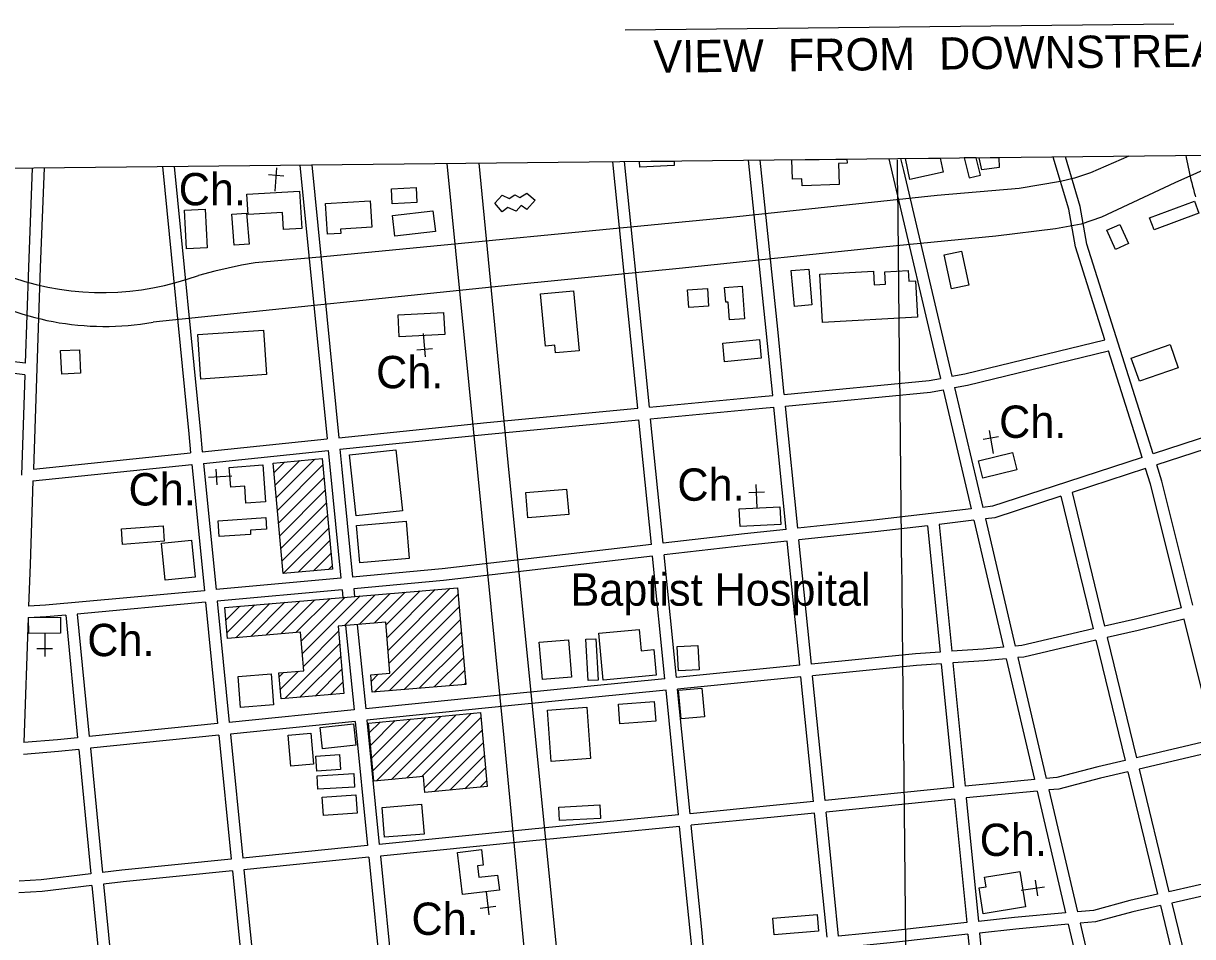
# Model space of a CAD drawing. Extents: x 3651524 to 3689615, y 505651 to 531377.
# Drawn here: x 3669201 to 3672204, y 524137 to 526483 of the extents above; entities that cross this region are included whole.
import ezdxf

# ---------------------------------------------------------------- set-up
doc = ezdxf.new("R2010")
doc.units = 0
for name, color, linetype in [('V-ANNO-SYMB', 7, 'Continuous'), ('V-BLDG-IDEN', 7, 'Continuous'), ('V-BLDG-OTLN', 7, 'Continuous'), ('V-GRID-MAJR', 7, 'Continuous'), ('V-ROAD-CNTR', 7, 'Continuous'), ('V-SITE-OTLN', 7, 'Continuous'), ('V-SITE-OTLN-IDEN', 7, 'Continuous')]:
    doc.layers.add(name, color=color, linetype=linetype)

msp = doc.modelspace()

# ---------------------------------------------------------------- linework, layer by layer
at = {"layer": 'V-ANNO-SYMB'}
msp.add_line((3670746.703, 526467.067), (3672155.997, 526482.236), dxfattribs=at)
msp.add_lwpolyline([(3665232.757, 528916.237), (3677598.144, 529049.331), (3677628.792, 526201.948), (3665263.405, 526068.854)], close=True, dxfattribs=at)
at = {"layer": 'V-BLDG-OTLN'}
for p, q in [((3670783.653, 526128.567), (3670872.196, 526129.52)), ((3671174.602, 526132.775), (3671316.447, 526134.301)), ((3671466.699, 526135.919), (3671555.889, 526136.879)), ((3671648.175, 526137.872), (3671617.904, 526137.546)), ((3671656.256, 526137.959), (3671706.68, 526138.502)), ((3669847.207, 525296.583), (3669910.698, 525360.073)), ((3669850.182, 525264.202), (3669949.631, 525363.651)), ((3669853.157, 525231.823), (3669970.159, 525348.824)), ((3669856.133, 525199.443), (3669973.134, 525316.443)), ((3669859.108, 525167.063), (3669976.109, 525284.063)), ((3669862.083, 525134.682), (3669979.084, 525251.683)), ((3669865.058, 525102.302), (3669982.06, 525219.304)), ((3669868.033, 525069.922), (3669985.035, 525186.924)), ((3669906.966, 525073.499), (3669988.01, 525154.544)), ((3669945.898, 525077.076), (3669990.985, 525122.164)), ((3669984.831, 525080.654), (3669993.961, 525089.784)), ((3670063.25, 524939.329), (3670142.897, 525018.976)), ((3670101.866, 524942.59), (3670181.514, 525022.238)), ((3670132.085, 524937.453), (3670220.131, 525025.499)), ((3670134.838, 524904.851), (3670258.747, 525028.761)), ((3670137.591, 524872.249), (3670297.364, 525032.022)), ((3670140.345, 524839.647), (3670317.364, 525016.668)), ((3669723.617, 524917.893), (3669795.344, 524989.621)), ((3669746.246, 524905.168), (3669833.961, 524992.883)), ((3669784.862, 524908.429), (3669872.578, 524996.145)), ((3669823.479, 524911.69), (3669911.195, 524999.406)), ((3669862.095, 524914.951), (3669949.812, 525002.668)), ((3669900.711, 524918.211), (3669988.429, 525005.929)), ((3669914.447, 524896.592), (3670027.046, 525009.191)), ((3669917.2, 524863.99), (3670065.663, 525012.453)), ((3670024.633, 524936.068), (3670104.28, 525015.714)), ((3669720.864, 524950.496), (3669756.727, 524986.36)), ((3670101.537, 524765.484), (3670320.118, 524984.066)), ((3670140.153, 524768.745), (3670322.872, 524951.465)), ((3669919.953, 524831.387), (3670010.286, 524921.72)), ((3670178.77, 524772.007), (3670325.625, 524918.863)), ((3669872.663, 524748.743), (3670013.039, 524889.118)), ((3670217.387, 524775.269), (3670328.379, 524886.261)), ((3669911.28, 524752.004), (3670015.792, 524856.516)), ((3670256.003, 524778.53), (3670331.133, 524853.659)), ((3669857.802, 524804.592), (3669868.998, 524815.788)), ((3669860.555, 524771.99), (3669907.614, 524819.049)), ((3669949.897, 524755.265), (3670018.546, 524823.914)), ((3670094.575, 524793.877), (3670112.244, 524811.547)), ((3670294.62, 524781.792), (3670333.886, 524821.058)), ((3669988.513, 524758.527), (3670021.299, 524791.312)), ((3670333.237, 524785.054), (3670336.64, 524788.456)), ((3670089.204, 524660.562), (3670117.119, 524688.477)), ((3670092.233, 524628.236), (3670156.13, 524692.132)), ((3670095.262, 524595.909), (3670195.14, 524695.787)), ((3670098.29, 524563.582), (3670234.15, 524699.442)), ((3670107.644, 524537.58), (3670273.16, 524703.097)), ((3670146.654, 524541.235), (3670312.17, 524706.752)), ((3670185.665, 524544.89), (3670351.181, 524710.406)), ((3670224.675, 524548.545), (3670375.898, 524699.769)), ((3670231.145, 524519.66), (3670378.927, 524667.442)), ((3670256.792, 524509.952), (3670381.956, 524635.116)), ((3670295.802, 524513.607), (3670384.985, 524602.789)), ((3670334.813, 524517.262), (3670388.014, 524570.463)), ((3670373.823, 524520.917), (3670391.043, 524538.136))]:
    msp.add_line(p, q, dxfattribs=at)
for points in [[(3670872.196, 526129.52), (3670872.768, 526118.574), (3670784.415, 526113.961), (3670783.653, 526128.567)], [(3671316.447, 526134.301), (3671316.783, 526123.845), (3671294.967, 526123.145), (3671296.697, 526069.236), (3671201.228, 526066.172), (3671200.648, 526084.248), (3671176.184, 526083.463), (3671174.602, 526132.775)], [(3671555.889, 526136.879), (3671563.625, 526100.776), (3671478.153, 526082.462), (3671466.699, 526135.919)], [(3671617.904, 526137.546), (3671630.636, 526086.199), (3671659.23, 526093.289), (3671648.175, 526137.872)], [(3671706.68, 526138.502), (3671707.14, 526112.651), (3671662.621, 526107.392), (3671656.256, 526137.959)]]:
    msp.add_lwpolyline(points, dxfattribs=at)
for points in [[(3670146.229, 526058.429), (3670209.492, 526061.947), (3670211.652, 526023.101), (3670148.389, 526019.583)], [(3670411.862, 526021.43), (3670430.467, 526042.225), (3670448.504, 526033.208), (3670463.533, 526043.229), (3670475.911, 526035.846), (3670494.209, 526047.161), (3670515.251, 526029.126), (3670494.334, 526004.862), (3670479.828, 526015.467), (3670466.433, 526001.084), (3670445.052, 526010.193), (3670430.361, 525999.079)], [(3669977.143, 526020.916), (3670091.708, 526027.843), (3670095.834, 525959.596), (3670015.617, 525954.746), (3670016.28, 525943.775), (3669981.93, 525941.699)], [(3672093.939, 525983.861), (3672209.042, 526026.165), (3672220.321, 525995.475), (3672105.217, 525953.173)], [(3669619.318, 525903.886), (3669614.35, 526003.251), (3669667.908, 526005.929), (3669672.876, 525906.564)], [(3669775.068, 525986.023), (3669780.621, 525916.193), (3669742.112, 525913.131), (3669735.767, 525992.924), (3669774.276, 525995.986)], [(3670148.668, 525989.539), (3670252.934, 526001.459), (3670259.003, 525948.374), (3670154.737, 525936.454)], [(3672006.601, 525902.743), (3671984.37, 525952.163), (3672017.414, 525967.027), (3672039.645, 525917.607)], [(3671610.789, 525898.27), (3671629.831, 525811.099), (3671585.026, 525801.312), (3671565.985, 525888.483)], [(3671181.44, 525756.108), (3671173.266, 525848.059), (3671218.057, 525852.041), (3671226.231, 525760.09)], [(3671246.688, 525839.059), (3671384.575, 525847.004), (3671386.589, 525812.053), (3671415.099, 525813.696), (3671413.28, 525845.265), (3671473.536, 525848.737), (3671475.142, 525820.868), (3671492.297, 525821.857), (3671497.674, 525728.597), (3671253.867, 525714.54)], [(3670957.873, 525802.405), (3670960.958, 525756.931), (3670909.916, 525753.468), (3670906.831, 525798.942)], [(3671047.45, 525808.221), (3671053.512, 525724.226), (3671014.726, 525721.427), (3671011.404, 525767.457), (3671004.944, 525766.991), (3671002.205, 525804.957)], [(3670613.625, 525796.624), (3670628.6, 525642.429), (3670568.066, 525636.55), (3670566.129, 525656.494), (3670542.262, 525654.176), (3670529.223, 525788.427)], [(3669656.838, 525569.473), (3669648.817, 525683.699), (3669817.427, 525695.539), (3669825.448, 525581.313)], [(3671096.124, 525623.613), (3671002.015, 525614.205), (3670997.294, 525661.429), (3671091.403, 525670.837)], [(3672046.616, 525623.578), (3672146.535, 525658.636), (3672167.522, 525598.821), (3672067.603, 525563.763)], [(3669344.525, 525645.07), (3669347.334, 525584.551), (3669299.059, 525582.31), (3669296.25, 525642.829)], [(3670157.901, 525388.02), (3670174.988, 525230.881), (3670055.355, 525217.872), (3670038.267, 525375.011)], [(3669868.033, 525069.922), (3669841.954, 525353.757), (3669968.636, 525365.397), (3669994.716, 525081.562)], [(3670491.052, 525277.965), (3670596.336, 525286.602), (3670601.677, 525221.502), (3670496.393, 525212.864)], [(3671039.475, 525235.814), (3671143.835, 525241.059), (3671146.11, 525195.802), (3671041.75, 525190.557)], [(3669700.757, 525205.079), (3669823.29, 525213.84), (3669825.409, 525184.207), (3669783.712, 525181.225), (3669784.477, 525170.528), (3669703.642, 525164.747)], [(3670056.817, 525193.696), (3670183.698, 525204.369), (3670191.762, 525108.507), (3670064.881, 525097.834)], [(3669562.548, 525152.861), (3669455.274, 525144.949), (3669452.335, 525184.791), (3669559.609, 525192.705)], [(3669632.809, 525155.656), (3669642.263, 525060.714), (3669564.93, 525053.013), (3669555.476, 525147.955)], [(3669718.111, 524983.098), (3670315.935, 525033.591), (3670336.901, 524785.363), (3670097.005, 524765.101), (3670093.218, 524809.94), (3670142.502, 524814.102), (3670131.44, 524945.088), (3670009.184, 524934.763), (3670023.816, 524761.508), (3669862.59, 524747.892), (3669856.942, 524814.77), (3669920.9, 524820.171), (3669912.537, 524919.21), (3669724.844, 524903.361)], [(3670826.087, 524808.684), (3670690.143, 524795.837), (3670678.714, 524916.779), (3670782.648, 524926.601), (3670787.846, 524871.592), (3670819.857, 524874.617)], [(3670600.87, 524899.7), (3670608.705, 524803.834), (3670533.896, 524797.72), (3670526.061, 524893.586)], [(3670651.513, 524794.803), (3670645.605, 524901.074), (3670671.687, 524902.524), (3670677.595, 524796.253)], [(3670883.647, 524819.678), (3670880.422, 524882.679), (3670933.166, 524885.379), (3670936.391, 524822.378)], [(3669758.556, 524726.222), (3669752.201, 524805.47), (3669837.211, 524812.287), (3669843.566, 524733.039)], [(3670890.219, 524696.466), (3670883.603, 524770.411), (3670943.67, 524775.785), (3670950.286, 524701.84)], [(3670556.755, 524586.903), (3670546.883, 524719.396), (3670648.075, 524726.936), (3670657.948, 524594.443)], [(3670729.732, 524734.58), (3670821.497, 524741.073), (3670825.082, 524690.418), (3670733.316, 524683.923)], [(3670374.695, 524712.61), (3670392.492, 524522.666), (3670232.269, 524507.654), (3670228.406, 524548.895), (3670100.787, 524536.938), (3670086.855, 524685.642)], [(3669887.46, 524575.306), (3669880.797, 524655.094), (3669938.931, 524659.949), (3669945.594, 524580.161)], [(3669962.683, 524674.116), (3670048.699, 524683.908), (3670054.9, 524629.44), (3669968.884, 524619.647)], [(3669952.017, 524600.604), (3670013.015, 524604.831), (3670015.686, 524566.291), (3669954.688, 524562.063)], [(3669955.072, 524550.674), (3670049.69, 524555.935), (3670051.634, 524520.974), (3669957.016, 524515.713)], [(3669968.162, 524495.459), (3670054.948, 524501.397), (3670058.172, 524454.279), (3669971.386, 524448.34)], [(3670122.144, 524469.228), (3670223.837, 524477.387), (3670229.99, 524400.7), (3670128.297, 524392.54)], [(3670576.04, 524470.25), (3670681.233, 524475.543), (3670682.993, 524440.557), (3670577.8, 524435.265)], [(3671243.68, 524151.111), (3671129.81, 524141.718), (3671126.253, 524184.834), (3671240.123, 524194.228)]]:
    msp.add_lwpolyline(points, close=True, dxfattribs=at)
at = {"layer": 'V-GRID-MAJR'}
msp.add_spline([(3671606.503, 511232.957), (3671541.307, 517290.097), (3671476.073, 523350.705), (3671446.132, 526132.422)], degree=3, dxfattribs=at)
at = {"layer": 'V-ROAD-CNTR'}
for points in [[(3672317.854, 526145.08), (3672158.539, 526073.457), (3671970.263, 525985.614), (3671918.392, 525967.422), (3671852.555, 525955.133), (3671698.545, 525936.828), (3671408.172, 525908.159), (3670885.142, 525854.029), (3670478.248, 525813.592), (3669534.019, 525716.005)], [(3672040.323, 526142.093), (3671941.956, 526099.268), (3671900.675, 526085.839), (3671864.712, 526076.882), (3671759.089, 526059.319), (3671548.305, 526040.92), (3671017.043, 525984.662), (3669971.676, 525883.955), (3669796.392, 525867.808), (3669760.798, 525862.211), (3669692.619, 525847.008), (3669650.644, 525836.046)], [(3670808.928, 525497.416), (3670797.027, 525616.289), (3670744.988, 526128.151)], [(3671125.66, 525527.335), (3671108.913, 525694.331), (3671063.668, 526131.581)], [(3671155.522, 525530.209), (3671138.759, 525697.371), (3671093.795, 526131.905)], [(3671423.604, 526135.455), (3671432.361, 526098.097), (3671556.403, 525571.345)], [(3671454.339, 526135.786), (3671461.565, 526104.959), (3671585.946, 525576.773)], [(3671979.06, 525670.729), (3671903.763, 525909.292), (3671886.677, 526006.134), (3671846.352, 526140.005)], [(3672103.14, 525377.51), (3672088.41, 525423.949), (3671932.965, 525916.444), (3671915.913, 526013.09), (3671877.582, 526140.341)], [(3672187.08, 526143.672), (3672187.918, 526138.794), (3672189.416, 526130.567), (3672190.993, 526122.356), (3672192.65, 526114.16), (3672194.387, 526105.981), (3672196.203, 526097.819), (3672198.099, 526089.676), (3672200.074, 526081.552), (3672202.128, 526073.445), (3672204.261, 526065.36), (3672206.473, 526057.297), (3672208.762, 526049.255), (3672211.124, 526041.255), (3672212.166, 526037.818)], [(3669223.635, 526111.776), (3669213.975, 525856.839), (3669205.572, 525610.725)], [(3669253.667, 526112.099), (3669243.954, 525855.759), (3669226.29, 525338.361)], [(3669557.836, 526115.373), (3669625.423, 525429.027), (3669630.329, 525379.867)], [(3669587.95, 526115.697), (3669655.277, 525431.987), (3669660.172, 525382.934)], [(3669911.211, 526119.176), (3669980.865, 525415.88)], [(3669941.325, 526119.501), (3670010.708, 525418.945)], [(3670288.173, 526123.234), (3670434.768, 524648.321), (3670572.751, 523202.843), (3670804.755, 520927.328), (3670975.569, 519211.749)], [(3670370.293, 526124.118), (3670445.296, 525355.024), (3670566.682, 524137.965), (3670890.262, 520936.258), (3671074.696, 519015.751)], [(3670779.06, 525494.601), (3670767.179, 525613.277), (3670714.868, 526127.826)], [(3669205.573, 525610.725), (3668908.525, 525646.785), (3668888.026, 525648.787)], [(3671585.946, 525576.773), (3671619.597, 525582.957), (3671979.06, 525670.729)], [(3669204.545, 525580.63), (3668905.259, 525616.961), (3668886.993, 525618.745)], [(3671592.831, 525547.537), (3671625.871, 525553.607), (3671988.111, 525642.057)], [(3672074.614, 525368.224), (3672059.808, 525414.899), (3671988.111, 525642.057)], [(3669204.544, 525580.63), (3669195.729, 525322.439)], [(3671155.521, 525530.21), (3671527.257, 525565.99), (3671556.403, 525571.345)], [(3670808.927, 525497.417), (3671096.586, 525524.537), (3671125.659, 525527.336)], [(3671158.515, 525500.36), (3671531.413, 525536.252), (3671563.288, 525542.109)], [(3671563.288, 525542.109), (3671635.324, 525236.205)], [(3671592.831, 525547.537), (3671665.316, 525239.724)], [(3670811.915, 525467.566), (3671099.432, 525494.673), (3671128.653, 525497.485)], [(3671160.169, 525183.217), (3671128.654, 525497.485)], [(3671190.006, 525186.351), (3671158.516, 525500.359)], [(3670010.708, 525418.945), (3670391.333, 525458.047), (3670779.059, 525494.601)], [(3670843.933, 525147.749), (3670811.916, 525467.565)], [(3672444.295, 525488.571), (3672103.14, 525377.51)], [(3672519.381, 525481.466), (3672112.212, 525348.914)], [(3670013.664, 525389.091), (3670394.273, 525428.191), (3670782.047, 525464.75)], [(3670814.129, 525144.298), (3670782.048, 525464.75)], [(3669660.172, 525382.934), (3669980.865, 525415.879)], [(3669226.29, 525338.36), (3669630.329, 525379.867)], [(3669663.151, 525353.082), (3669983.821, 525386.025)], [(3669983.822, 525386.026), (3669988.836, 525335.394), (3670016.467, 525058.141)], [(3670013.665, 525389.091), (3670018.69, 525338.36), (3670046.342, 525060.886)], [(3669225.256, 525308.096), (3669633.308, 525350.016)], [(3669633.308, 525350.016), (3669665.653, 525025.902)], [(3669663.151, 525353.082), (3669695.528, 525028.647)], [(3672074.614, 525368.224), (3671845.936, 525293.779), (3671690.182, 525242.643), (3671665.316, 525239.724)], [(3672204.807, 524988.894), (3672125.335, 525307.544), (3672112.212, 525348.914)], [(3672083.685, 525339.628), (3671894.657, 525278.092)], [(3672175.649, 524981.832), (3672096.455, 525299.37), (3672083.685, 525339.628)], [(3669225.257, 525308.097), (3669217.907, 525092.824), (3669214.131, 524985.971)], [(3671866.038, 525268.804), (3671696.674, 525213.2), (3671672.225, 525210.33)], [(3671866.038, 525268.804), (3671948.484, 524927.755)], [(3671894.657, 525278.092), (3671977.698, 524934.576)], [(3671635.324, 525236.205), (3671385.381, 525206.868), (3671190.006, 525186.351)], [(3671642.239, 525206.811), (3671553.243, 525196.365)], [(3671642.239, 525206.811), (3671718.525, 524880.762)], [(3671672.225, 525210.33), (3671748.687, 524883.528)], [(3671160.17, 525183.218), (3671053.062, 525171.971), (3670843.934, 525147.751)], [(3671523.444, 525192.867), (3671388.697, 525177.052), (3671192.999, 525156.501)], [(3671523.442, 525192.868), (3671555.573, 524868.235)], [(3671553.243, 525196.366), (3671585.512, 524870.33)], [(3670814.13, 525144.299), (3670276.614, 525082.047), (3670046.342, 525060.886)], [(3671163.163, 525153.368), (3671056.354, 525142.151), (3670846.922, 525117.896)], [(3671195.159, 524834.308), (3671163.163, 525153.367)], [(3671225.012, 524837.272), (3671192.999, 525156.501)], [(3670817.118, 525114.444), (3670279.712, 525052.205), (3670049.318, 525031.033)], [(3670848.606, 524799.901), (3670817.117, 525114.444)], [(3670878.46, 524802.865), (3670846.922, 525117.895)], [(3670016.468, 525058.14), (3669695.529, 525028.647)], [(3669665.654, 525025.901), (3669257.189, 524988.365), (3669214.131, 524985.971)], [(3670019.444, 525028.287), (3669698.508, 524998.794)], [(3670019.442, 525028.289), (3670021.378, 525008.859)], [(3670049.317, 525031.034), (3670051.354, 525010.594)], [(3669668.634, 524996.049), (3669339.271, 524965.781)], [(3669668.633, 524996.05), (3669699.737, 524684.372)], [(3669698.508, 524998.795), (3669729.584, 524687.393)], [(3669309.396, 524963.036), (3669259.395, 524958.441), (3669213.068, 524955.865)], [(3669309.395, 524963.036), (3669339.984, 524647.96)], [(3669339.27, 524965.782), (3669369.832, 524650.981)], [(3672175.649, 524981.832), (3672057.294, 524953.159), (3671977.698, 524934.576)], [(3669213.068, 524955.865), (3669201.752, 524635.604)], [(3670028.587, 524936.527), (3670050.182, 524719.842)], [(3670058.563, 524938.262), (3670080.029, 524722.862)], [(3671948.484, 524927.755), (3671765.743, 524885.092), (3671748.687, 524883.528)], [(3672182.909, 524952.723), (3672064.236, 524923.973), (3671984.771, 524905.421)], [(3672260.038, 524643.465), (3672182.909, 524952.723)], [(3671955.555, 524898.6), (3671770.545, 524855.406), (3671755.588, 524854.034)], [(3671955.555, 524898.6), (3672030.701, 524589.818)], [(3671984.771, 524905.421), (3672059.914, 524596.651)], [(3671555.574, 524868.235), (3671492.246, 524863.804), (3671225.013, 524837.272)], [(3671718.525, 524880.762), (3671666.693, 524876.009), (3671585.513, 524870.329)], [(3671558.53, 524838.368), (3671494.776, 524833.908), (3671228.007, 524807.422)], [(3671558.529, 524838.369), (3671590.003, 524520.37)], [(3671588.468, 524840.464), (3671619.852, 524523.367)], [(3671725.425, 524851.269), (3671669.109, 524846.105), (3671588.469, 524840.463)], [(3671725.425, 524851.269), (3671798.094, 524540.682)], [(3671755.588, 524854.034), (3671828.242, 524543.51)], [(3671195.16, 524834.308), (3670878.46, 524802.865)], [(3671260.113, 524487.242), (3671228.006, 524807.421)], [(3670848.606, 524799.901), (3670459.828, 524761.302), (3670080.03, 524722.862)], [(3671198.153, 524804.458), (3670881.448, 524773.015)], [(3671230.264, 524484.245), (3671198.152, 524804.458)], [(3670851.595, 524770.051), (3670462.82, 524731.453), (3670083.005, 524693.01)], [(3670883.614, 524450.213), (3670851.595, 524770.051)], [(3670913.473, 524453.116), (3670881.448, 524773.014)], [(3670050.182, 524719.841), (3669729.585, 524687.393)], [(3670053.158, 524689.989), (3669732.562, 524657.541)], [(3670053.157, 524689.99), (3670084.932, 524371.149)], [(3670083.004, 524693.01), (3670114.781, 524374.153)], [(3669699.738, 524684.372), (3669369.832, 524650.981)], [(3669732.562, 524657.541), (3669764.363, 524338.882)], [(3669339.985, 524647.96), (3669288.383, 524642.737), (3669201.753, 524635.603)], [(3669702.716, 524654.52), (3669372.732, 524621.121)], [(3669702.716, 524654.521), (3669734.514, 524335.877)], [(3672260.038, 524643.465), (3672059.916, 524596.651)], [(3669342.884, 524618.1), (3669291.125, 524612.861), (3669200.686, 524605.414)], [(3669342.883, 524618.1), (3669373.935, 524298.261)], [(3669372.731, 524621.121), (3669403.737, 524301.753)], [(3672267.298, 524614.352), (3672067.01, 524567.5)], [(3672030.703, 524589.817), (3671960.548, 524573.407), (3671855.362, 524546.052), (3671828.242, 524543.51)], [(3672067.008, 524567.501), (3672143.617, 524252.703)], [(3671798.094, 524540.682), (3671710.601, 524532.48), (3671619.853, 524523.367)], [(3672037.797, 524560.667), (3671967.742, 524544.279), (3671860.572, 524516.408), (3671835.141, 524514.023)], [(3672037.795, 524560.668), (3672114.367, 524246.026)], [(3671590.004, 524520.37), (3671260.114, 524487.243)], [(3671804.992, 524511.197), (3671713.499, 524502.62), (3671622.808, 524493.513)], [(3671804.992, 524511.197), (3671878.186, 524198.364)], [(3671835.141, 524514.023), (3671908.363, 524201.072)], [(3671230.265, 524484.245), (3671126.84, 524473.859), (3670913.474, 524453.117)], [(3671592.958, 524490.516), (3671263.107, 524457.392)], [(3671592.957, 524490.516), (3671624.369, 524173.141)], [(3671622.807, 524493.513), (3671654.193, 524176.412)], [(3670883.614, 524450.214), (3670498.153, 524412.741), (3670114.782, 524374.153)], [(3671233.257, 524454.395), (3671129.79, 524444.005), (3670916.462, 524423.266)], [(3671265.244, 524135.836), (3671242.587, 524361.357), (3671233.257, 524454.395)], [(3671295.103, 524138.741), (3671272.437, 524364.353), (3671263.107, 524457.392)], [(3670886.603, 524420.363), (3670501.107, 524382.887), (3670117.756, 524344.301)], [(3670918.384, 524102.101), (3670914.285, 524143.839), (3670886.602, 524420.363)], [(3670948.243, 524105.005), (3670944.139, 524146.799), (3670916.462, 524423.265)], [(3670084.933, 524371.148), (3669764.363, 524338.881)], [(3669734.514, 524335.877), (3669453.996, 524307.641), (3669403.737, 524301.753)], [(3670087.907, 524341.296), (3669767.343, 524309.03)], [(3670087.907, 524341.297), (3670119.666, 524022.619)], [(3670117.756, 524344.301), (3670149.512, 524025.652)], [(3669373.936, 524298.261), (3669246.381, 524283.315), (3669189.59, 524280.157)], [(3669737.494, 524306.025), (3669457.244, 524277.817), (3669406.637, 524271.887)], [(3669737.493, 524306.026), (3669769.329, 523987.014)], [(3669767.342, 524309.031), (3669799.175, 523990.047)], [(3672345.975, 524298.89), (3672143.619, 524252.702)], [(3669376.835, 524268.395), (3669248.961, 524253.413), (3669188.707, 524250.062)], [(3669376.834, 524268.396), (3669407.971, 523947.68)], [(3669406.636, 524271.888), (3669437.774, 523951.156)], [(3672353.236, 524269.776), (3672150.713, 524223.551)], [(3672114.368, 524246.026), (3672043.378, 524229.823), (3671949.742, 524204.785), (3671908.363, 524201.072)], [(3672121.462, 524216.874), (3672050.594, 524200.699), (3671954.996, 524175.135), (3671915.266, 524171.569)], [(3672121.461, 524216.875), (3672198.395, 523900.747)], [(3672150.712, 524223.552), (3672227.752, 523906.987)], [(3671878.186, 524198.364), (3671747.048, 524186.596), (3671654.193, 524176.412)], [(3671624.369, 524173.141), (3671433.005, 524152.154), (3671295.103, 524138.741)], [(3671885.09, 524168.862), (3671750.024, 524156.742), (3671657.147, 524146.556)], [(3671657.147, 524146.556), (3671677.658, 523939.327), (3671689.881, 523818.366)], [(3671885.09, 524168.862), (3671958.803, 523853.811)], [(3671915.266, 524171.569), (3671988.652, 523857.917)], [(3671627.324, 524143.284), (3671436.093, 524122.312), (3671298.102, 524108.891)], [(3671627.324, 524143.284), (3671647.806, 523936.341), (3671659.976, 523815.925)]]:
    msp.add_lwpolyline(points, dxfattribs=at)
for centre, radius, start, end in [((3669403.517, 526508.775), 716.684, 251.436033, 290.170747), ((3669408.791, 526412.025), 707.196, 238.30668, 280.199528)]:
    msp.add_arc(centre, radius, start, end, dxfattribs=at)
at = {"layer": 'V-SITE-OTLN'}
for p, q in [((3669847.141, 526052.68), (3669851.663, 526112.509)), ((3669870.099, 526091.059), (3669830.213, 526094.074)), ((3670228.131, 525686.6), (3670233.196, 525626.814)), ((3670211.58, 525645.054), (3670251.436, 525648.432)), ((3671692.843, 525378.198), (3671682.24, 525437.254)), ((3671705.46, 525421.103), (3671666.089, 525414.034)), ((3669844.232, 525328.963), (3669871.765, 525356.496)), ((3669736.493, 525320.127), (3669676.581, 525316.905)), ((3669695.478, 525337.95), (3669697.626, 525298.008)), ((3671085.849, 525238.515), (3671083.506, 525298.469)), ((3671104.272, 525279.266), (3671064.302, 525277.703)), ((3669255.449, 524917.165), (3669255.449, 524857.165)), ((3669235.449, 524877.165), (3669275.449, 524877.165)), ((3671806.607, 524242.348), (3671801.051, 524281.96)), ((3670389.443, 524252.535), (3670396.604, 524192.965)), ((3671764.217, 524256.598), (3671823.635, 524264.933)), ((3670374.36, 524210.435), (3670414.074, 524215.209))]:
    msp.add_line(p, q, dxfattribs=at)
for points in [[(3669774.896, 526044.184), (3669909.993, 526052.252), (3669915.725, 525956.27), (3669869.005, 525953.48), (3669866.358, 525997.806), (3669777.981, 525992.529)], [(3670163.123, 525734.561), (3670280.23, 525740.792), (3670283.243, 525684.176), (3670166.136, 525677.944)], [(3671654.392, 525359.346), (3671741.978, 525380.916), (3671752.974, 525336.265), (3671665.388, 525314.695)], [(3669815.499, 525348.952), (3669822.718, 525254.165), (3669772.551, 525250.344), (3669769.181, 525294.589), (3669733.333, 525291.859), (3669729.485, 525342.402)], [(3669214.114, 524957.029), (3669295.906, 524957.68), (3669296.232, 524916.664), (3669214.44, 524916.014)], [(3670423.703, 524256.652), (3670328.87, 524245.255), (3670315.85, 524353.591), (3670377.258, 524360.971), (3670382.117, 524320.542), (3670366.914, 524318.715), (3670370.407, 524289.648), (3670419.035, 524295.492)], [(3671775.419, 524213.798), (3671666.744, 524196.066), (3671655.921, 524262.396), (3671673.651, 524265.289), (3671669.626, 524289.959), (3671760.572, 524304.797)]]:
    msp.add_lwpolyline(points, close=True, dxfattribs=at)

# ---------------------------------------------------------------- texts
at = {"layer": 'V-ANNO-SYMB'}
msp.add_text('VIEW  FROM  DOWNSTREAM', height=82.99983, rotation=0.633375, dxfattribs=at).set_placement((3670819.765, 526356.419))
at = {"layer": 'V-BLDG-IDEN'}
msp.add_text('Baptist Hospital', height=82.99983, dxfattribs=at).set_placement((3670606.098, 524987.424))
at = {"layer": 'V-SITE-OTLN-IDEN'}
for p in [(3669599.665, 526015.937), (3670106.768, 525545.999), (3671707.277, 525418.528), (3669470.869, 525244.824), (3670880.748, 525256.999), (3669364.87, 524857.742), (3671657.41, 524344.462), (3670197.685, 524141.68)]:
    msp.add_text('Ch.', height=82.9998, dxfattribs=at).set_placement(p)

doc.saveas('drawing.dxf')
